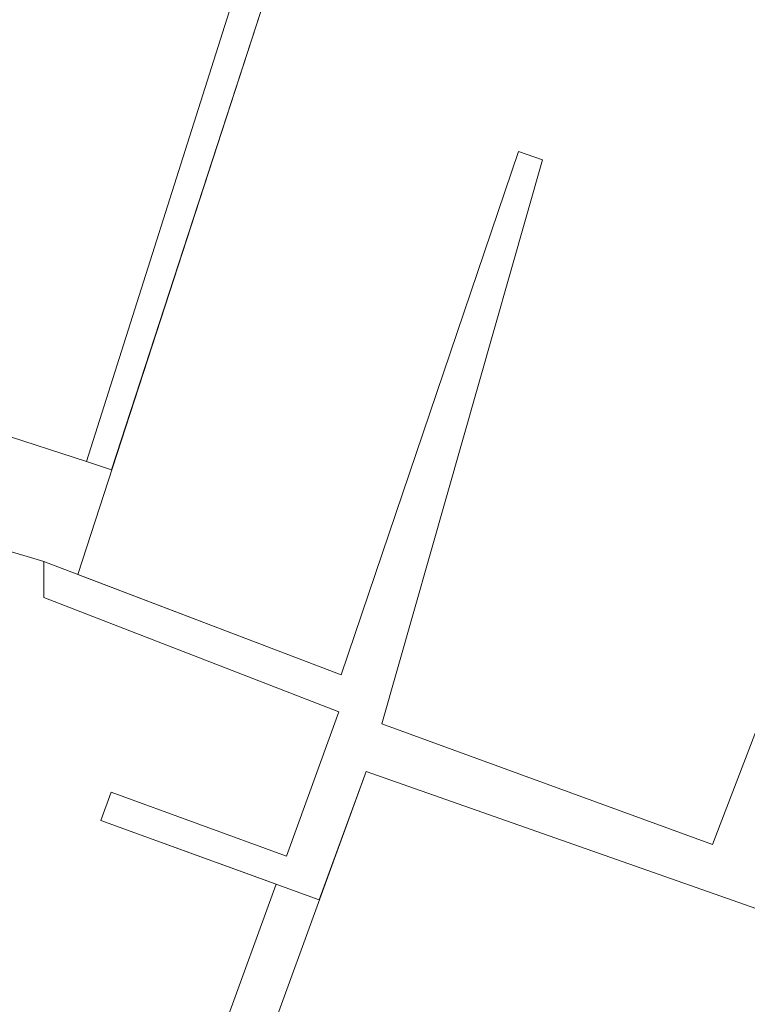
# Model space of a CAD drawing. Header units: inches. Extents: x 424 to 2043, y -237 to 445.
# Tile 954 of 965: x 1352 to 1508, y 53 to 264. Entities that reach past the tile are written whole.
import ezdxf

# ---------------------------------------------------------------- set-up
doc = ezdxf.new("R2010")
doc.units = ezdxf.units.IN
doc.header["$MEASUREMENT"] = 0
doc.layers.add('A-GENM', color=13, linetype='Continuous', lineweight=9)

# ---------------------------------------------------------------- blocks, each defined once
blk = doc.blocks.new('Generic Models 8 - Generic Models 8-168006-Site')
at = {"layer": 'A-GENM'}
for p, q in [((-284.54, 162.98), (-323.45, 40.15)), ((-318.06, 38.36), (-277.74, 162.54)), ((-114.68, 152.01), (-189.12, -42.1)), ((-230.76, 106.76), (-268.76, -5.65)), ((-225.61, 105.02), (-230.76, 106.76)), ((-260.03, -16.19), (-225.61, 105.02)), ((-323.45, 40.15), (-318.06, 38.36)), ((-268.76, -5.65), (-332.64, 18.7)), ((-332.64, 18.7), (-332.64, 10.94)), ((-332.64, 10.94), (-269.27, -13.62)), ((-269.27, -13.62), (-280.55, -44.58)), ((-189.12, -42.1), (-260.03, -16.19)), ((-273.48, -54.02), (-263.42, -26.4)), ((-263.42, -26.4), (-107.79, -81.27)), ((-318.15, -30.88), (-320.36, -36.95)), ((-280.55, -44.58), (-318.15, -30.88)), ((-320.36, -36.95), (-273.48, -54.02))]:
    blk.add_line(p, q, dxfattribs=at)
blk = doc.blocks.new('Generic Models 9 - Generic Models 9-169069-Site')
at = {"layer": 'A-GENM'}
for p, q in [((-323.45, 40.15), (-284.54, 162.98)), ((-277.74, 162.54), (-325.34, 15.92)), ((-189.12, -42.1), (-114.68, 152.01)), ((-268.76, -5.65), (-230.76, 106.76)), ((-230.76, 106.76), (-225.61, 105.02)), ((-225.61, 105.02), (-260.03, -16.19)), ((-450.9, 81.53), (-323.45, 40.15)), ((-332.64, 18.7), (-458.33, 56.25)), ((-332.64, 10.94), (-332.64, 18.7)), ((-325.34, 15.92), (-268.76, -5.65)), ((-269.27, -13.62), (-332.64, 10.94)), ((-280.55, -44.58), (-269.27, -13.62)), ((-260.03, -16.19), (-189.12, -42.1)), ((-263.42, -26.4), (-333.37, -218.43)), ((-107.79, -81.27), (-263.42, -26.4)), ((-320.36, -36.95), (-318.15, -30.88)), ((-318.15, -30.88), (-280.55, -44.58)), ((-282.76, -50.64), (-320.36, -36.95)), ((-342.21, -213.83), (-282.76, -50.64))]:
    blk.add_line(p, q, dxfattribs=at)

msp = doc.modelspace()

# ---------------------------------------------------------------- block references
at = {"layer": 'A-GENM'}
for name in ['Generic Models 9 - Generic Models 9-169069-Site', 'Generic Models 8 - Generic Models 8-168006-Site']:
    msp.add_blockref(name, (1689.51, 129.28), dxfattribs=at)

doc.saveas('drawing.dxf')
